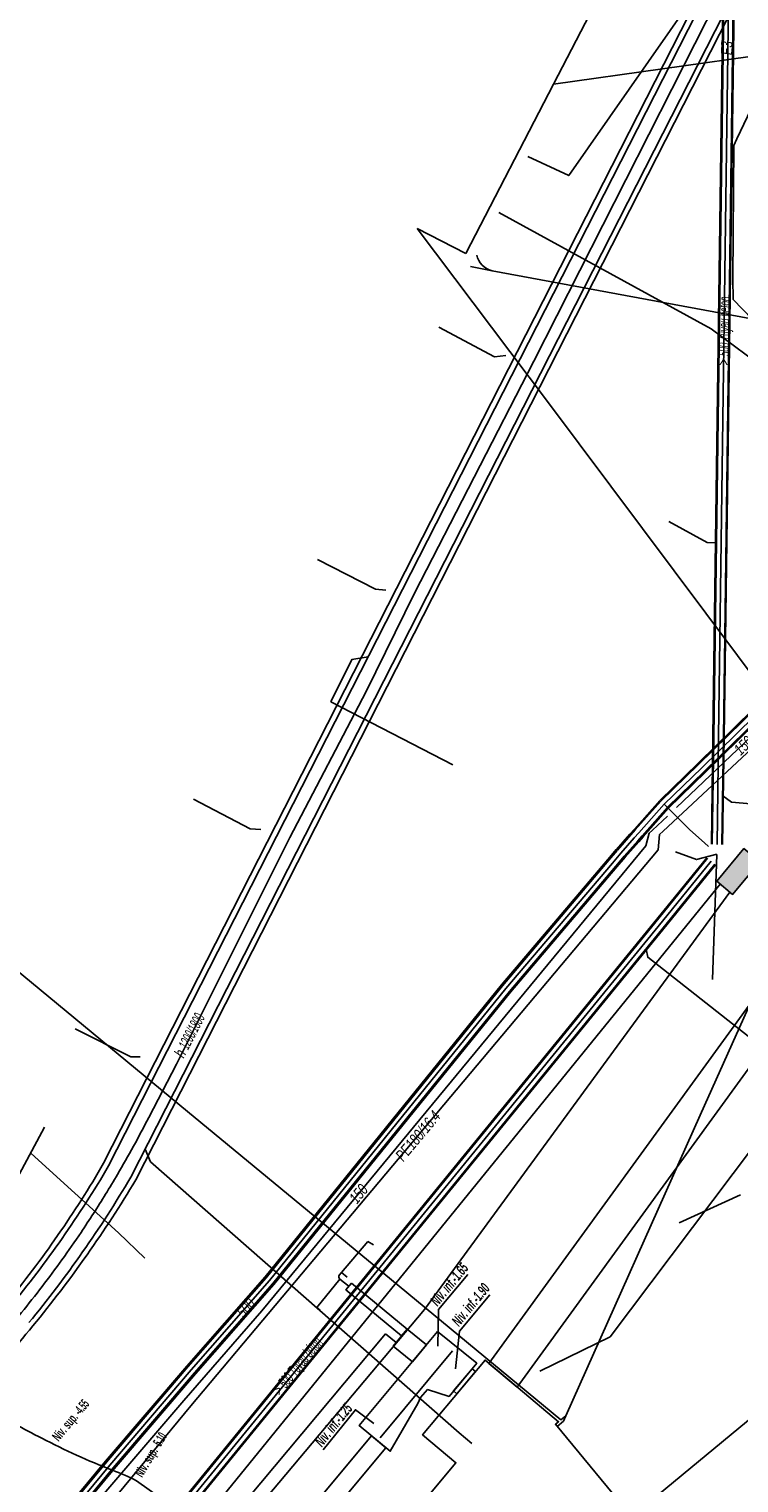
# Model space of a CAD drawing. Header units: metres. Extents: x 2695563 to 2696938, y 1260544 to 1262032.
# Tile 285 of 340: x 2696718 to 2696752, y 1261502 to 1261573. Entities that reach past the tile are written whole.
import ezdxf

# ---------------------------------------------------------------- set-up
doc = ezdxf.new("R2010")
doc.units = ezdxf.units.M
doc.header["$LTSCALE"] = 100
doc.linetypes.add('AUSGEZOGEN', pattern=[0])
for name, color, linetype in [('Eau portable_Cadastre des conduites_Conduite', 171, 'AUSGEZOGEN'), ('Eau potable_Cadastre des conduites_Conduite_Texte', 171, 'AUSGEZOGEN'), ('EU_Cadastre des conduites', 24, 'AUSGEZOGEN'), ('EU_Cadastre des conduites – Texte', 7, 'AUSGEZOGEN'), ('EU_Cadastre des conduites_Axe de tracé', 24, 'AUSGEZOGEN'), ('EU_Cadastre des conduites_Texte entrée-sortie', 24, 'AUSGEZOGEN'), ('Gaz_Cadastre des conduites_Conduite', 32, 'AUSGEZOGEN'), ('Gaz_Cadastre des conduites_Conduite_Texte', 32, 'AUSGEZOGEN'), ('Réseau électrique_Cadastre des conduite_Bord du tracé', 1, 'AUSGEZOGEN'), ('Réseau électrique_Cadastre des conduite_Ligne de repère', 1, 'AUSGEZOGEN'), ('Réseau électrique_Cadastre des conduite_Texte libre_Texte', 1, 'AUSGEZOGEN'), ('Réseau électrique_Cadastre des conduite_Tronçon de tracé', 1, 'AUSGEZOGEN'), ('Réseau électrique_Cadastre des conduites_Ouvrage_Surface-Ligne-Point', 1, 'AUSGEZOGEN'), ('Réseau électrique_Point altimétrique_Texte', 7, 'AUSGEZOGEN'), ('Télécommunications_SW_Cadastre des conduites_Bord du tracé', 94, 'AUSGEZOGEN'), ('Télécommunications_SW_Cadastre des conduites_Ouvrage', 94, 'AUSGEZOGEN')]:
    doc.layers.add(name, color=color, linetype=linetype)
doc.styles.add('ARIAL', font='arial.ttf')
doc.styles.add('ARIALNARROW', font='ARIALN.TTF')
pattern_1 = [(0, (2703955, 1269100), (4050, 4050), [4050, -4050]), (90, (2703955, 1269100), (-4050, 4050), [4050, -4050])]
pattern_2 = [(0, (2708005, 1273150), (6075, 6075), [6075, -6075]), (90, (2708005, 1273150), (-6075, 6075), [6075, -6075])]

# ---------------------------------------------------------------- blocks, each defined once
blk = doc.blocks.new('COMPLEXOBJECT_1480')
at = {"layer": 'EU_Cadastre des conduites_Axe de tracé', "color": 24, "linetype": 'AUSGEZOGEN', "transparency": 33554687}
blk.add_line((6720.689, 11518.046), (6750.128, 11575.842), dxfattribs=at)
blk.add_arc((6676.008, 11544.063), 51.704, 320.62608, 329.78882, dxfattribs=at)
blk = doc.blocks.new('COMPLEXOBJECT_1481')
at = {"layer": 'EU_Cadastre des conduites_Axe de tracé', "color": 24, "linetype": 'AUSGEZOGEN', "transparency": 33554687}
blk.add_line((6720.929, 11517.922), (6749.999, 11574.954), dxfattribs=at)
for centre, radius, start, end in [((6674.977, 11544.928), 53.3, 320.6239, 329.55716), ((6674.868, 11545.007), 53.435, 311.7185, 320.63292)]:
    blk.add_arc(centre, radius, start, end, dxfattribs=at)
blk = doc.blocks.new('COMPLEXOBJECT_1482')
at = {"layer": 'EU_Cadastre des conduites_Axe de tracé', "color": 24, "linetype": 'AUSGEZOGEN', "transparency": 33554687}
blk.add_line((6721.995, 11517.371), (6751.044, 11574.396), dxfattribs=at)
blk.add_arc((6674.333, 11545.522), 55.355, 320.56226, 329.43287, dxfattribs=at)
blk = doc.blocks.new('COMPLEXOBJECT_1483')
at = {"layer": 'EU_Cadastre des conduites_Axe de tracé', "color": 24, "linetype": 'AUSGEZOGEN', "transparency": 33554687}
blk.add_line((6722.235, 11517.247), (6751.254, 11574.251), dxfattribs=at)
for centre, radius, start, end in [((6672.301, 11547.134), 58.195, 320.61549, 329.09838), ((6672.179, 11547.201), 58.331, 312.25874, 320.64037)]:
    blk.add_arc(centre, radius, start, end, dxfattribs=at)
blk = doc.blocks.new('COMPLEXOBJECT_1539')
at = {"layer": 'EU_Cadastre des conduites', "color": 24, "linetype": 'AUSGEZOGEN', "transparency": 33554687}
blk.add_lwpolyline([(6722.86, 11520.251), (6724.198, 11522.826), (6729.666, 11533.766), (6733.344, 11540.82), (6735.685, 11545.562), (6741.441, 11556.759), (6750.307, 11574.269)], dxfattribs=at)
for centre, radius, start, end in [((6677.77, 11543.235), 50.61, 331.22203, 332.99105), ((6676.168, 11543.994), 52.38, 329.62769, 331.33727), ((6675.429, 11544.513), 53.28, 328.3487, 329.54749), ((6677.941, 11542.852), 50.27, 325.96164, 328.45787), ((6676.015, 11544.077), 52.552, 322.52514, 326.03073), ((6675.229, 11544.709), 53.56, 319.06076, 322.50085), ((6675.486, 11544.528), 53.247, 315.26612, 319.02586), ((6695.337, 11523.413), 24.306, 309.55876, 317.69044)]:
    blk.add_arc(centre, radius, start, end, dxfattribs=at)
blk = doc.blocks.new('COMPLEXOBJECT_1728')
at = {"layer": 'Réseau électrique_Cadastre des conduite_Bord du tracé', "color": 1, "linetype": 'AUSGEZOGEN', "transparency": 33554687}
blk.add_lwpolyline([(6706.072, 11470.425), (6714.834, 11480.984), (6734.303, 11504.325), (6733.612, 11504.899), (6714.142, 11481.56), (6705.368, 11470.987)], dxfattribs=at)
for centre, radius, start, end in [((6853.237, 11353.228), 189.03, 141.46717, 143.60199), ((6852.728, 11353.594), 187.503, 141.45811, 143.60463), ((6687.124, 11446.409), 23.568, 51.48838, 53.67711)]:
    blk.add_arc(centre, radius, start, end, dxfattribs=at)
blk = doc.blocks.new('COMPLEXOBJECT_2050')
at = {"layer": 'Réseau électrique_Cadastre des conduite_Tronçon de tracé', "color": 1, "linetype": 'AUSGEZOGEN', "transparency": 33554687}
blk.add_line((6723.887, 11501.589), (6722.277, 11502.729), dxfattribs=at)
blk.add_arc((6730.99, 11511.341), 12.064, 233.93214, 250.69343, dxfattribs=at)
blk = doc.blocks.new('COMPLEXOBJECT_2051')
at = {"layer": 'Réseau électrique_Cadastre des conduite_Tronçon de tracé', "color": 1, "linetype": 'AUSGEZOGEN', "transparency": 33554687}
blk.add_lwpolyline([(6732.054, 11512.654), (6732.167, 11512.786), (6732.434, 11512.559)], dxfattribs=at)
blk.add_arc((6732.155, 11512.571), 0.131, 140.81118, 235.86877, dxfattribs=at)

msp = doc.modelspace()

# ---------------------------------------------------------------- hatches: boundary and pattern name
at = {"layer": 'Réseau électrique_Cadastre des conduite_Bord du tracé', "lineweight": 18, "transparency": 33554687}
h = msp.add_hatch(dxfattribs=at)
h.set_pattern_fill('MUSTER', color=1, scale=6075, style=0, pattern_type=2)
h.set_pattern_definition(pattern_2)
h.paths.add_polyline_path([(2696754.831, 1261525.275), (2696753.179, 1261526.018), (2696740.242, 1261508.203), (2696741.605, 1261507.063)], flags=0)
h = msp.add_hatch(dxfattribs=at)
h.set_pattern_fill('MUSTER', color=1, scale=6075, style=0, pattern_type=2)
h.set_pattern_definition(pattern_2)
h.paths.add_polyline_path([(2696733.606, 1261512.069), (2696733.342, 1261511.752), (2696736.029, 1261509.527), (2696736.296, 1261509.853)], flags=0)
h = msp.add_hatch(dxfattribs=at)
h.set_pattern_fill('MUSTER', color=1, scale=6075, style=0, pattern_type=2)
h.set_pattern_definition(pattern_2)
h.paths.add_polyline_path([(2696737.223, 1261509.093), (2696736.296, 1261509.853), (2696735.627, 1261509.037), (2696736.548, 1261508.281)], flags=0)
h = msp.add_hatch(dxfattribs=at)
h.set_pattern_fill('MUSTER', color=1, scale=6075, style=0, pattern_type=2)
h.set_pattern_definition(pattern_2)
h.paths.add_polyline_path([(2696739.593, 1261507.813), (2696739.433, 1261507.948), (2696738.534, 1261506.874), (2696738.695, 1261506.74)], flags=0)
h = msp.add_hatch(dxfattribs=at)
h.set_pattern_fill('MUSTER', color=1, scale=6075, style=0, pattern_type=2)
h.set_pattern_definition(pattern_2)
h.paths.add_polyline_path([(2696702.769, 1261464.66), (2696702.904, 1261464.842), (2696703.038, 1261465.024), (2696703.173, 1261465.206), (2696703.309, 1261465.388), (2696703.444, 1261465.57), (2696703.58, 1261465.751), (2696703.716, 1261465.933), (2696703.852, 1261466.114), (2696703.988, 1261466.295), (2696704.125, 1261466.476), (2696704.261, 1261466.657), (2696704.398, 1261466.837), (2696704.535, 1261467.017), (2696704.673, 1261467.198), (2696704.81, 1261467.378), (2696704.948, 1261467.557), (2696705.086, 1261467.737), (2696705.225, 1261467.917), (2696705.363, 1261468.096), (2696705.502, 1261468.275), (2696705.641, 1261468.454), (2696705.78, 1261468.633), (2696705.919, 1261468.812), (2696706.059, 1261468.99), (2696706.199, 1261469.169), (2696706.339, 1261469.347), (2696706.479, 1261469.525), (2696706.619, 1261469.703), (2696706.76, 1261469.88), (2696706.901, 1261470.058), (2696707.042, 1261470.235), (2696715.804, 1261480.794), (2696735.273, 1261504.135), (2696734.582, 1261504.709), (2696715.112, 1261481.37), (2696706.338, 1261470.797), (2696706.197, 1261470.619), (2696706.055, 1261470.441), (2696705.914, 1261470.263), (2696705.774, 1261470.085), (2696705.633, 1261469.906), (2696705.493, 1261469.728), (2696705.352, 1261469.549), (2696705.213, 1261469.37), (2696705.073, 1261469.191), (2696704.933, 1261469.011), (2696704.794, 1261468.832), (2696704.655, 1261468.652), (2696704.516, 1261468.472), (2696704.378, 1261468.292), (2696704.239, 1261468.112), (2696704.101, 1261467.932), (2696703.963, 1261467.751), (2696703.825, 1261467.571), (2696703.688, 1261467.39), (2696703.55, 1261467.209), (2696703.413, 1261467.028), (2696703.276, 1261466.846), (2696703.14, 1261466.665), (2696703.003, 1261466.483), (2696702.867, 1261466.301), (2696702.731, 1261466.119), (2696702.595, 1261465.937), (2696702.459, 1261465.755), (2696702.324, 1261465.572), (2696702.189, 1261465.39), (2696702.054, 1261465.207), (2696702.077, 1261465.19), (2696702.101, 1261465.173), (2696702.124, 1261465.155), (2696702.147, 1261465.138), (2696702.171, 1261465.121), (2696702.194, 1261465.103), (2696702.217, 1261465.086), (2696702.241, 1261465.068), (2696702.264, 1261465.051), (2696702.287, 1261465.034), (2696702.31, 1261465.016), (2696702.333, 1261464.999), (2696702.356, 1261464.981), (2696702.379, 1261464.963), (2696702.403, 1261464.946), (2696702.426, 1261464.928), (2696702.449, 1261464.91), (2696702.472, 1261464.893), (2696702.495, 1261464.875), (2696702.518, 1261464.857), (2696702.541, 1261464.839), (2696702.564, 1261464.822), (2696702.586, 1261464.804), (2696702.609, 1261464.786), (2696702.632, 1261464.768), (2696702.655, 1261464.75), (2696702.678, 1261464.732), (2696702.701, 1261464.714), (2696702.724, 1261464.696), (2696702.746, 1261464.678)], flags=0)
at = {"layer": 'Réseau électrique_Cadastre des conduites_Ouvrage_Surface-Ligne-Point', "lineweight": 18, "transparency": 33554687}
h = msp.add_hatch(dxfattribs=at)
h.set_pattern_fill('MUSTER', color=1, scale=4050, style=0, pattern_type=2)
h.set_pattern_definition(pattern_1)
h.paths.add_polyline_path([(2696737.757, 1261509.736), (2696733.99, 1261505.2), (2696735.48, 1261503.963), (2696736.818, 1261506.262), (2696736.946, 1261506.56), (2696737.279, 1261506.94), (2696738.315, 1261506.612), (2696739.652, 1261508.21)], flags=0)
h = msp.add_hatch(dxfattribs=at)
h.set_pattern_fill('MUSTER', color=1, scale=4050, style=0, pattern_type=2)
h.set_pattern_definition(pattern_1)
h.paths.add_polyline_path([(2696747.323, 1261500.569), (2696743.45, 1261505.263), (2696743.604, 1261505.39), (2696741.655, 1261507.021), (2696740.052, 1261508.362), (2696737.037, 1261504.757), (2696738.646, 1261503.411), (2696732.152, 1261495.621), (2696738.594, 1261490.198)], flags=0)
at = {"layer": 'Télécommunications_SW_Cadastre des conduites_Ouvrage', "transparency": 33554687}
msp.add_hatch(color=7, dxfattribs=at).paths.add_polyline_path([(2696751.227, 1261531.47), (2696751.994, 1261530.828), (2696753.31, 1261532.401), (2696752.542, 1261533.042)])

# ---------------------------------------------------------------- linework, layer by layer
at = {"layer": 'Eau portable_Cadastre des conduites_Conduite', "color": 7, "linetype": 'AUSGEZOGEN', "transparency": 33554687}
for p, q in [((2696752.007, 1261560.532), (2696752.05, 1261566.97)), ((2696749.28, 1261535.025), (2696762.155, 1261547.285)), ((2696748.131, 1261533.931), (2696748.845, 1261534.612)), ((2696747.976, 1261533.784), (2696748.131, 1261533.931))]:
    msp.add_line(p, q, dxfattribs=at)
at = {"layer": 'Eau portable_Cadastre des conduites_Conduite', "linetype": 'AUSGEZOGEN', "transparency": 33554687}
for p, q in [((2696750.308, 1261537.147), (2696754.575, 1261541.336)), ((2696750.33, 1261537.125), (2696754.596, 1261541.313)), ((2696750.352, 1261537.102), (2696754.618, 1261541.29)), ((2696750.658, 1261536.79), (2696754.916, 1261540.97)), ((2696750.68, 1261536.767), (2696754.938, 1261540.947)), ((2696750.702, 1261536.745), (2696754.959, 1261540.924)), ((2696748.494, 1261535.384), (2696750.308, 1261537.147)), ((2696748.516, 1261535.361), (2696750.33, 1261537.125)), ((2696748.538, 1261535.339), (2696750.352, 1261537.102)), ((2696748.842, 1261535.025), (2696750.658, 1261536.79)), ((2696748.864, 1261535.003), (2696750.68, 1261536.767)), ((2696748.886, 1261534.98), (2696750.702, 1261536.745)), ((2696747.255, 1261533.983), (2696748.479, 1261535.368)), ((2696747.278, 1261533.962), (2696748.503, 1261535.348)), ((2696747.301, 1261533.941), (2696748.526, 1261535.327)), ((2696747.629, 1261533.651), (2696748.854, 1261535.037)), ((2696747.653, 1261533.631), (2696748.877, 1261535.016)), ((2696747.676, 1261533.61), (2696748.901, 1261534.996)), ((2696747.042, 1261533.742), (2696747.255, 1261533.983)), ((2696747.066, 1261533.722), (2696747.278, 1261533.962)), ((2696747.089, 1261533.701), (2696747.301, 1261533.941)), ((2696746.388, 1261533.003), (2696747.042, 1261533.742)), ((2696746.412, 1261532.983), (2696747.066, 1261533.722)), ((2696746.435, 1261532.962), (2696747.089, 1261533.701)), ((2696746.763, 1261532.672), (2696747.417, 1261533.411)), ((2696746.786, 1261532.651), (2696747.44, 1261533.39)), ((2696746.81, 1261532.631), (2696747.464, 1261533.37)), ((2696747.417, 1261533.411), (2696747.629, 1261533.651)), ((2696747.44, 1261533.39), (2696747.653, 1261533.631)), ((2696747.464, 1261533.37), (2696747.676, 1261533.61)), ((2696740.843, 1261526.466), (2696745.981, 1261532.522)), ((2696740.867, 1261526.447), (2696746.004, 1261532.502)), ((2696745.98, 1261532.522), (2696746.384, 1261532.999)), ((2696746.004, 1261532.502), (2696746.408, 1261532.979)), ((2696746.028, 1261532.481), (2696746.432, 1261532.958)), ((2696746.362, 1261532.199), (2696746.766, 1261532.676)), ((2696746.386, 1261532.178), (2696746.79, 1261532.655)), ((2696746.41, 1261532.158), (2696746.814, 1261532.635)), ((2696740.892, 1261526.427), (2696746.028, 1261532.482)), ((2696741.228, 1261526.147), (2696746.362, 1261532.198)), ((2696741.253, 1261526.127), (2696746.386, 1261532.178)), ((2696741.277, 1261526.108), (2696746.409, 1261532.158)), ((2696729.442, 1261512.378), (2696740.843, 1261526.466)), ((2696729.466, 1261512.358), (2696740.867, 1261526.447)), ((2696729.49, 1261512.338), (2696740.892, 1261526.427)), ((2696729.824, 1261512.056), (2696741.228, 1261526.147)), ((2696729.848, 1261512.036), (2696741.253, 1261526.127)), ((2696729.872, 1261512.016), (2696741.277, 1261526.108)), ((2696725.669, 1261508.071), (2696729.442, 1261512.378)), ((2696725.693, 1261508.051), (2696729.466, 1261512.358)), ((2696725.717, 1261508.03), (2696729.49, 1261512.338)), ((2696726.047, 1261507.744), (2696729.824, 1261512.056)), ((2696726.071, 1261507.723), (2696729.848, 1261512.036)), ((2696726.095, 1261507.703), (2696729.872, 1261512.016)), ((2696721.741, 1261503.479), (2696725.669, 1261508.071)), ((2696721.765, 1261503.459), (2696725.693, 1261508.051)), ((2696721.789, 1261503.439), (2696725.717, 1261508.03)), ((2696722.123, 1261503.157), (2696726.047, 1261507.744)), ((2696722.147, 1261503.137), (2696726.071, 1261507.723)), ((2696722.171, 1261503.117), (2696726.095, 1261507.703)), ((2696717.894, 1261498.847), (2696721.741, 1261503.479)), ((2696717.918, 1261498.827), (2696721.765, 1261503.459)), ((2696717.942, 1261498.807), (2696721.789, 1261503.439)), ((2696718.276, 1261498.525), (2696722.123, 1261503.157)), ((2696718.3, 1261498.505), (2696722.147, 1261503.137)), ((2696718.324, 1261498.485), (2696722.171, 1261503.117))]:
    msp.add_line(p, q, dxfattribs=at)
at = {"layer": 'Eau portable_Cadastre des conduites_Conduite', "color": 255, "linetype": 'AUSGEZOGEN', "transparency": 33554687}
for p, q in [((2696750.505, 1261536.946), (2696754.767, 1261541.13)), ((2696748.69, 1261535.182), (2696750.505, 1261536.946)), ((2696747.465, 1261533.796), (2696748.69, 1261535.182)), ((2696746.599, 1261532.817), (2696747.253, 1261533.556)), ((2696747.253, 1261533.556), (2696747.465, 1261533.796)), ((2696746.195, 1261532.34), (2696746.599, 1261532.817)), ((2696741.06, 1261526.287), (2696746.195, 1261532.34)), ((2696729.657, 1261512.197), (2696741.06, 1261526.287)), ((2696725.882, 1261507.887), (2696729.657, 1261512.197)), ((2696721.956, 1261503.298), (2696725.882, 1261507.887)), ((2696718.109, 1261498.666), (2696721.956, 1261503.298))]:
    msp.add_line(p, q, dxfattribs=at)
at = {"layer": 'Eau portable_Cadastre des conduites_Conduite', "color": 7, "linetype": 'AUSGEZOGEN', "transparency": 33554687}
for points in [[(2696787.38, 1261651.75), (2696786.548, 1261648.951), (2696785.053, 1261643.919), (2696784.6, 1261642.579), (2696779.441, 1261627.327), (2696779.09, 1261626.29), (2696778.866, 1261625.592), (2696778.732, 1261625.175), (2696777.51, 1261621.37), (2696775.8, 1261617.77), (2696769.485, 1261604.076), (2696758.744, 1261580.784), (2696758.042, 1261579.503), (2696757.81, 1261579.08), (2696757.491, 1261578.41), (2696756.121, 1261575.53), (2696752.2, 1261567.285), (2696752.05, 1261566.97)], [(2696763.042, 1261548.13), (2696762.2, 1261549.001), (2696752.016, 1261559.541), (2696752.007, 1261560.532)], [(2696748.69, 1261535.182), (2696749.372, 1261534.511), (2696749.724, 1261534.165), (2696749.937, 1261533.955), (2696750.639, 1261533.313), (2696750.823, 1261533.144)], [(2696711.628, 1261489.883), (2696717.863, 1261497.356), (2696721.674, 1261501.902), (2696725.53, 1261506.409), (2696729.282, 1261510.734), (2696747.809, 1261533.176), (2696747.976, 1261533.784)]]:
    msp.add_lwpolyline(points, dxfattribs=at)
at = {"layer": 'EU_Cadastre des conduites', "linetype": 'AUSGEZOGEN', "transparency": 33554687}
for p, q in [((2696751.047, 1261538.444), (2696751.526, 1261573.8)), ((2696751.067, 1261538.443), (2696751.546, 1261573.799)), ((2696751.087, 1261538.443), (2696751.566, 1261573.799)), ((2696751.547, 1261538.437), (2696752.026, 1261573.793)), ((2696751.567, 1261538.437), (2696752.046, 1261573.793)), ((2696751.587, 1261538.436), (2696752.066, 1261573.792)), ((2696750.973, 1261533.25), (2696751.047, 1261538.444)), ((2696750.993, 1261533.25), (2696751.067, 1261538.443)), ((2696751.013, 1261533.249), (2696751.087, 1261538.443)), ((2696751.473, 1261533.243), (2696751.547, 1261538.437)), ((2696751.493, 1261533.242), (2696751.567, 1261538.437)), ((2696751.513, 1261533.242), (2696751.587, 1261538.436)), ((2696748.187, 1261529.454), (2696750.747, 1261532.599)), ((2696748.202, 1261529.441), (2696750.762, 1261532.587)), ((2696748.218, 1261529.428), (2696750.778, 1261532.574)), ((2696748.574, 1261529.138), (2696751.134, 1261532.284)), ((2696748.59, 1261529.125), (2696751.15, 1261532.271)), ((2696748.605, 1261529.112), (2696751.165, 1261532.259)), ((2696723.319, 1261498.965), (2696748.187, 1261529.454)), ((2696723.334, 1261498.952), (2696748.202, 1261529.441)), ((2696723.35, 1261498.939), (2696748.218, 1261529.428)), ((2696723.706, 1261498.649), (2696748.574, 1261529.138)), ((2696723.722, 1261498.636), (2696748.59, 1261529.125)), ((2696723.737, 1261498.623), (2696748.605, 1261529.112))]:
    msp.add_line(p, q, dxfattribs=at)
at = {"layer": 'EU_Cadastre des conduites', "color": 255, "transparency": 33554687}
for p, q in [((2696751.317, 1261538.44), (2696751.796, 1261573.796)), ((2696751.243, 1261533.246), (2696751.317, 1261538.44)), ((2696748.396, 1261529.283), (2696750.956, 1261532.429)), ((2696723.528, 1261498.794), (2696748.396, 1261529.283))]:
    msp.add_line(p, q, dxfattribs=at)
at = {"layer": 'EU_Cadastre des conduites', "color": 24, "linetype": 'AUSGEZOGEN', "transparency": 33554687}
for p, q in [((2696738.5, 1261537.09), (2696732.618, 1261540.13)), ((2696751.02, 1261526.73), (2696751.232, 1261532.76)), ((2696718.809, 1261519.599), (2696714.701, 1261511.961)), ((2696746.08, 1261509.49), (2696752.998, 1261518.662)), ((2696749.42, 1261514.99), (2696752.37, 1261516.34)), ((2696742.692, 1261507.831), (2696746.08, 1261509.49)), ((2696739.414, 1261504.333), (2696738.799, 1261504.845))]:
    msp.add_line(p, q, dxfattribs=at)
for points in [[(2696742.11, 1261566.44), (2696744.09, 1261565.52), (2696749.908, 1261573.85), (2696750.549, 1261573.93)], [(2696737.82, 1261558.2), (2696740.51, 1261556.773), (2696741.05, 1261556.83)], [(2696748.921, 1261548.826), (2696750.77, 1261547.817), (2696751.193, 1261547.796)], [(2696731.98, 1261546.99), (2696734.764, 1261545.563), (2696735.261, 1261545.518)], [(2696732.61, 1261540.129), (2696733.623, 1261542.165), (2696734.412, 1261542.302)], [(2696725.99, 1261535.42), (2696728.723, 1261533.995), (2696729.245, 1261533.966)], [(2696772.033, 1261533.548), (2696751.935, 1261535.279), (2696751.525, 1261535.594)], [(2696749.243, 1261532.882), (2696750.247, 1261532.509), (2696751.232, 1261532.775)], [(2696755.38, 1261521.82), (2696754.789, 1261522.379), (2696747.897, 1261527.801), (2696747.831, 1261528.198)], [(2696720.29, 1261524.34), (2696722.966, 1261522.99), (2696723.412, 1261522.999)], [(2696738.799, 1261504.845), (2696723.924, 1261517.929), (2696723.667, 1261518.545)], [(2696723.645, 1261513.283), (2696722.371, 1261514.508), (2696718.171, 1261518.324)]]:
    msp.add_lwpolyline(points, dxfattribs=at)
at = {"layer": 'Gaz_Cadastre des conduites_Conduite', "color": 32, "linetype": 'AUSGEZOGEN', "transparency": 33554687}
for p, q in [((2696748.647, 1261533.887), (2696762.852, 1261547.161)), ((2696748.475, 1261533.726), (2696748.647, 1261533.887))]:
    msp.add_line(p, q, dxfattribs=at)
for points in [[(2696761.108, 1261548.963), (2696760.934, 1261549.142), (2696755.458, 1261554.778), (2696750.957, 1261558.117), (2696740.715, 1261563.731)], [(2696713.144, 1261490.912), (2696718.209, 1261496.897), (2696725.868, 1261506.155), (2696748.407, 1261532.982), (2696748.475, 1261533.726)]]:
    msp.add_lwpolyline(points, dxfattribs=at)
at = {"layer": 'Réseau électrique_Cadastre des conduite_Bord du tracé', "color": 1, "linetype": 'AUSGEZOGEN', "transparency": 33554687}
for points in [[(2696754.831, 1261525.275), (2696753.179, 1261526.018), (2696740.242, 1261508.203), (2696741.605, 1261507.063), (2696754.831, 1261525.275)], [(2696733.606, 1261512.069), (2696733.342, 1261511.752), (2696736.029, 1261509.527), (2696736.296, 1261509.853), (2696733.606, 1261512.069)], [(2696737.223, 1261509.093), (2696736.296, 1261509.853), (2696735.627, 1261509.037), (2696736.548, 1261508.281), (2696737.223, 1261509.093)], [(2696739.593, 1261507.813), (2696739.433, 1261507.948), (2696738.534, 1261506.874), (2696738.695, 1261506.74), (2696739.593, 1261507.813)]]:
    msp.add_lwpolyline(points, close=True, dxfattribs=at)
at = {"layer": 'Réseau électrique_Cadastre des conduite_Ligne de repère', "color": 7, "linetype": 'AUSGEZOGEN', "transparency": 33554687}
for points in [[(2696737.774, 1261509.038), (2696737.805, 1261510.799), (2696739.219, 1261512.489)], [(2696738.633, 1261507.944), (2696738.825, 1261509.765), (2696740.285, 1261511.511)], [(2696732.252, 1261504.034), (2696733.799, 1261505.966), (2696734.686, 1261505.308)]]:
    msp.add_lwpolyline(points, dxfattribs=at)
at = {"layer": 'Réseau électrique_Cadastre des conduite_Tronçon de tracé', "color": 1, "linetype": 'AUSGEZOGEN', "transparency": 33554687}
for p, q in [((2696743.354, 1261569.922), (2696766.644, 1261614.827)), ((2696743.354, 1261569.922), (2696755.672, 1261571.659)), ((2696739.12, 1261561.758), (2696743.354, 1261569.922)), ((2696743.068, 1261554.616), (2696736.784, 1261562.969)), ((2696736.784, 1261562.969), (2696739.12, 1261561.758)), ((2696740.389, 1261560.929), (2696739.348, 1261561.129)), ((2696755.618, 1261558.107), (2696740.389, 1261560.929)), ((2696753.756, 1261540.32), (2696743.068, 1261554.616)), ((2696750.423, 1261520.187), (2696757.333, 1261535.592)), ((2696734.7, 1261512.925), (2696725.7, 1261520.359)), ((2696743.949, 1261505.673), (2696750.423, 1261520.187)), ((2696747.124, 1261500.814), (2696769.17, 1261519.029)), ((2696733.137, 1261512.596), (2696734.397, 1261514.081)), ((2696734.397, 1261514.081), (2696734.677, 1261513.925)), ((2696743.714, 1261505.481), (2696734.7, 1261512.925)), ((2696727.454, 1261500.32), (2696735.253, 1261509.627)), ((2696735.253, 1261509.627), (2696735.767, 1261509.208)), ((2696743.949, 1261505.673), (2696743.714, 1261505.481))]:
    msp.add_line(p, q, dxfattribs=at)
for points in [[(2696733.495, 1261511.91), (2696733.052, 1261512.273), (2696731.941, 1261510.907), (2696732.099, 1261510.776)], [(2696743.532, 1261505.163), (2696743.834, 1261505.412), (2696743.949, 1261505.673)]]:
    msp.add_lwpolyline(points, dxfattribs=at)
for centre, radius, start, end in [((2696740.617, 1261561.887), 0.985, 191.97167, 256.64407), ((2696736.298, 1261538.873), 38.549, 238.43914, 242.7899), ((2696735.973, 1261538.274), 37.868, 242.81225, 248.47967), ((2696718.634, 1261493.53), 10.121, 62.88311, 70.0802)]:
    msp.add_arc(centre, radius, start, end, dxfattribs=at)
at = {"layer": 'Réseau électrique_Cadastre des conduites_Ouvrage_Surface-Ligne-Point', "color": 1, "linetype": 'AUSGEZOGEN', "transparency": 33554687}
for p, q in [((2696725.7, 1261520.359), (2696715.619, 1261528.686)), ((2696734.991, 1261504.605), (2696738.48, 1261508.807))]:
    msp.add_line(p, q, dxfattribs=at)
for points in [[(2696737.757, 1261509.736), (2696733.99, 1261505.2), (2696735.48, 1261503.963), (2696736.818, 1261506.262), (2696736.946, 1261506.56), (2696737.279, 1261506.94), (2696738.315, 1261506.612), (2696739.652, 1261508.21), (2696737.757, 1261509.736)], [(2696747.323, 1261500.569), (2696743.45, 1261505.263), (2696743.604, 1261505.39), (2696741.655, 1261507.021), (2696740.052, 1261508.362), (2696737.037, 1261504.757), (2696738.646, 1261503.411), (2696732.152, 1261495.621), (2696738.594, 1261490.198), (2696747.323, 1261500.569)]]:
    msp.add_lwpolyline(points, close=True, dxfattribs=at)
at = {"layer": 'Télécommunications_SW_Cadastre des conduites_Bord du tracé', "color": 94, "linetype": 'AUSGEZOGEN', "transparency": 33554687}
for points in [[(2696696.795, 1261464.093), (2696725.801, 1261499.81), (2696751.397, 1261531.328)], [(2696751.865, 1261530.936), (2696737.131, 1261510.808), (2696727.906, 1261499.81), (2696698.083, 1261464.256), (2696680.508, 1261433.989), (2696641.65, 1261329.88), (2696609.64, 1261243.352)]]:
    msp.add_lwpolyline(points, dxfattribs=at)
at = {"layer": 'Télécommunications_SW_Cadastre des conduites_Ouvrage', "color": 94, "transparency": 33554687}
msp.add_lwpolyline([(2696751.227, 1261531.47), (2696751.994, 1261530.828), (2696753.31, 1261532.401), (2696752.542, 1261533.042), (2696751.227, 1261531.47)], close=True, dxfattribs=at)

# ---------------------------------------------------------------- block references
at = {"layer": 'EU_Cadastre des conduites', "color": 24, "linetype": 'AUSGEZOGEN', "lineweight": -3, "transparency": 33554687}
msp.add_blockref('COMPLEXOBJECT_1539', (2690000.97, 1249999.81), dxfattribs=at)
at = {"layer": 'EU_Cadastre des conduites_Axe de tracé', "color": 24, "linetype": 'AUSGEZOGEN', "lineweight": -3, "transparency": 33554687}
for name in ['COMPLEXOBJECT_1480', 'COMPLEXOBJECT_1481', 'COMPLEXOBJECT_1482', 'COMPLEXOBJECT_1483']:
    msp.add_blockref(name, (2690000.97, 1249999.81), dxfattribs=at)
at = {"layer": 'Réseau électrique_Cadastre des conduite_Bord du tracé', "color": 1, "linetype": 'AUSGEZOGEN', "lineweight": -3, "transparency": 33554687}
msp.add_blockref('COMPLEXOBJECT_1728', (2690000.97, 1249999.81), dxfattribs=at)
at = {"layer": 'Réseau électrique_Cadastre des conduite_Tronçon de tracé', "color": 1, "linetype": 'AUSGEZOGEN', "lineweight": -3, "transparency": 33554687}
for name in ['COMPLEXOBJECT_2051', 'COMPLEXOBJECT_2050']:
    msp.add_blockref(name, (2690000.97, 1249999.81), dxfattribs=at)

# ---------------------------------------------------------------- texts
at = {"layer": 'Eau potable_Cadastre des conduites_Conduite_Texte', "color": 7, "transparency": 33554687, "char_height": 0.55426, "attachment_point": 5, "style": 'ARIAL'}
for s, insert, width, rotation in [('\\A1;{\\fArial|i1|b0;\\H0.554263;\\W0.700000;\\C7;150}\\P', (2696752.521, 1261538.015), 1.10014, 43.7535), ('\\A1;{\\fArial|i1|b0;\\H0.554263;\\W0.700000;\\C7;150}\\P', (2696733.954, 1261516.385), 1.10014, 50.4585), ('\\A1;{\\fArial|i1|b0;\\H0.554263;\\W0.700000;\\C7;500}\\P', (2696728.516, 1261510.886), 1.10633, 48.7863)]:
    msp.add_mtext(s, dxfattribs=dict(at, insert=insert, width=width, rotation=rotation))
at = {"layer": 'EU_Cadastre des conduites – Texte', "color": 24, "transparency": 33554687, "char_height": 0.55705, "width": 6, "style": 'ARIAL'}
for s, insert, attachment_point, rotation in [('\\A1;{\\fArial|b0|i1|c0|p34;\\W0.7;> \\W0.49;500 Tuyau béton}', (2696751.661, 1261558.009), 5, 88.8867), ('\\A1;{\\fArial|i1|b0;\\H0.557054;\\W0.700000;\\C24;h \\W0.490000;1200/1800}\\P', (2696725.53, 1261522.898), 7, 62.5347), ('\\A1;{\\fArial|b0|i1|c0|p34;\\W0.7;> \\W0.49;500 Tuyau béton}', (2696731.06, 1261508.025), 5, 50.9985)]:
    msp.add_mtext(s, dxfattribs=dict(at, insert=insert, attachment_point=attachment_point, rotation=rotation))
at = {"layer": 'EU_Cadastre des conduites_Texte entrée-sortie', "color": 24, "transparency": 33554687, "insert": (2696751.991, 1261571.327), "char_height": 0.55705, "width": 0.86376, "attachment_point": 7, "rotation": 89.2233, "style": 'ARIAL'}
msp.add_mtext('\\A1;{\\fArial|i1|b0;\\H0.557054;\\W0.700000;\\C24;E3}\\P', dxfattribs=at)
at = {"layer": 'Gaz_Cadastre des conduites_Conduite_Texte', "color": 32, "transparency": 33554687, "insert": (2696736.819, 1261519.181), "char_height": 0.55825, "width": 3.05768, "attachment_point": 5, "rotation": 49.9644, "style": 'ARIAL'}
msp.add_mtext('\\A1;{\\fArial|i1|b0;\\H0.558250;\\W0.700000;\\C32;PE180/16.4}\\P', dxfattribs=at)
at = {"layer": 'Réseau électrique_Cadastre des conduite_Texte libre_Texte', "color": 1, "transparency": 33554687, "char_height": 0.5075, "width": 12, "style": 'ARIALNARROW'}
for s, insert, attachment_point, rotation in [('\\A1;{\\fArial Narrow|b1|i1|c0|p34;\\W0.7;Niv. inf.-1.65}', (2696737.568, 1261511.09), 4, 50.5404), ('\\A1;{\\fArial Narrow|b1|i1|c0|p34;\\W0.7;Niv. inf.-1.90}', (2696738.603, 1261510.112), 4, 50.517), ('\\A1;{\\fArial Narrow|b1|i1|c0|p34;\\W0.7;Niv. inf.-1.25}', (2696732.193, 1261504.138), 7, 51.1677)]:
    msp.add_mtext(s, dxfattribs=dict(at, insert=insert, attachment_point=attachment_point, rotation=rotation))
at = {"layer": 'Réseau électrique_Point altimétrique_Texte', "color": 1, "transparency": 33554687, "char_height": 0.45675, "width": 6, "attachment_point": 4, "style": 'ARIALNARROW'}
for s, insert, rotation in [('\\A1;{\\fArial Narrow|b1|i0|c0|p34;\\H1x;\\W0.7;Niv. sup. \\W0.49;-4.55}', (2696719.36, 1261504.513), 50.1201), ('\\A1;{\\fArial Narrow|b1|i0|c0|p34;\\H1x;\\W0.7;Niv. sup. \\W0.49;-5.10}', (2696723.38, 1261502.752), 59.1228)]:
    msp.add_mtext(s, dxfattribs=dict(at, insert=insert, rotation=rotation))

doc.saveas('drawing.dxf')
